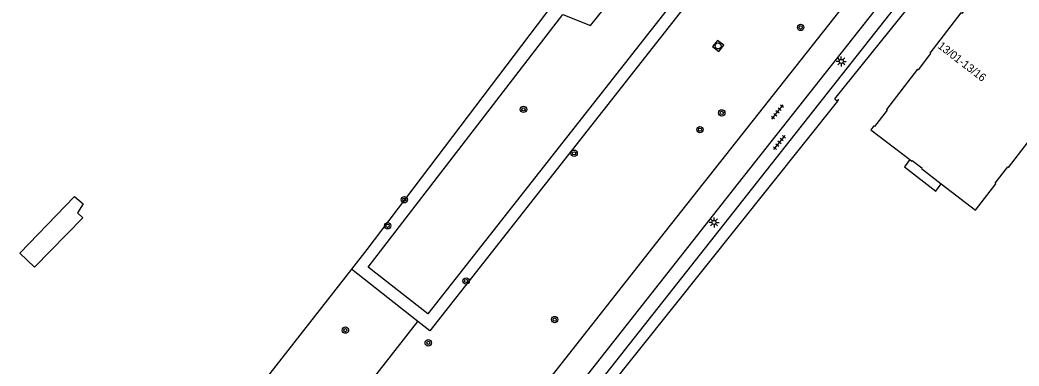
# Model space of a CAD drawing. Extents: x 126000 to 131009, y 393000 to 395500.
# Drawn here: x 130675.9 to 130800.8, y 394769.7 to 394813 of the extents above; entities that cross this region are included whole.
import ezdxf

# ---------------------------------------------------------------- set-up
doc = ezdxf.new("R2010")
doc.units = 0
for name, color, linetype in [('gg-afsc-erfafscheiding', 7, 'Continuous'), ('gg-afsc-hekwerk', 7, 'Continuous'), ('gg-anno-huisnummerreeks BGT', 7, 'Continuous'), ('gg-bbg-gedigitaliseerde bijgebouw', 7, 'Continuous'), ('gg-bbg-hoofdgebouw', 7, 'Continuous'), ('gg-bbg-toegangstrap', 7, 'Continuous'), ('gg-knt-verharding', 7, 'Continuous'), ('gt-grn-groengrens', 7, 'Continuous'), ('gt-symb-boom', 7, 'Continuous'), ('gt-symb-lichtmast', 7, 'Continuous'), ('gt-symb-rioolschacht', 7, 'Continuous'), ('gt-symb-tegel verharding', 7, 'Continuous')]:
    doc.layers.add(name, color=color, linetype=linetype)

# ---------------------------------------------------------------- blocks, each defined once
blk = doc.blocks.new('gt0-BOOM')
at = {"layer": 'gt-symb-boom'}
for radius in [0.4, 0.2]:
    blk.add_circle((0, 0), radius, dxfattribs=at)
blk = doc.blocks.new('gt0-LMAST')
at = {"layer": 'gt-symb-lichtmast'}
for p, q in [((-0.18, 0.17), (-0.45, 0.44)), ((0, 0.25), (0, 0.62)), ((0.17, 0.17), (0.44, 0.44)), ((-0.25, 0), (-0.63, 0)), ((-0.18, -0.18), (-0.45, -0.45)), ((0, -0.25), (0, -0.63)), ((0.44, -0.45), (0.17, -0.18)), ((0.25, 0), (0.62, 0))]:
    blk.add_line(p, q, dxfattribs=at)
blk.add_circle((0, 0), 0.25, dxfattribs=at)
blk = doc.blocks.new('gt0-RS')
at = {"layer": 'gt-symb-rioolschacht'}
blk.add_lwpolyline([(-0.5, -0.5), (0.5, -0.5), (0.5, 0.5), (-0.5, 0.5)], close=True, dxfattribs=at)
blk.add_circle((0, 0), 0.375, dxfattribs=at)
blk = doc.blocks.new('gt0-TEG1')
at = {"layer": 'gt-symb-tegel verharding'}
for p, q in [((-1.12, 0), (1.12, 0)), ((-0.9, -0.25), (-0.9, 0.25)), ((-0.45, -0.25), (-0.45, 0.25)), ((0, -0.25), (0, 0.25)), ((0.45, -0.25), (0.45, 0.25)), ((0.9, -0.25), (0.9, 0.25))]:
    blk.add_line(p, q, dxfattribs=at)

msp = doc.modelspace()

# ---------------------------------------------------------------- linework, layer by layer
at = {"layer": 'gg-afsc-erfafscheiding'}
for q in [(130804.18, 394836.04), (130778.11, 394802.88)]:
    msp.add_line((130777.76, 394803.15), q, dxfattribs=at)
at = {"layer": 'gg-afsc-hekwerk'}
for p, q in [((130778.11, 394802.88), (130778.28, 394803.1)), ((130717.35, 394781.84), (130685.13, 394740.73))]:
    msp.add_line(p, q, dxfattribs=at)
for points in [[(130742.77, 394814.81), (130742.51, 394815.01), (130719.29, 394784.32), (130717.35, 394781.84)], [(130778.11, 394802.88), (130740.83, 394756.12), (130729.32, 394741.14), (130789.54, 394739.86)]]:
    msp.add_lwpolyline(points, dxfattribs=at)
at = {"layer": 'gg-bbg-gedigitaliseerde bijgebouw'}
msp.add_lwpolyline([(130683.77, 394788.27), (130677.73, 394782.1), (130675.93, 394783.86), (130682.76, 394790.95), (130683.81, 394790.02), (130683.11, 394788.91), (130683.77, 394788.27)], dxfattribs=at)
at = {"layer": 'gg-bbg-hoofdgebouw'}
for points in [[(130802.67, 394818.2), (130799, 394821.02), (130795.11, 394815.96), (130795.2, 394815.89), (130793.63, 394813.85), (130793.54, 394813.92), (130789.67, 394808.89), (130789.75, 394808.83), (130788.18, 394806.78), (130788.09, 394806.85), (130784.22, 394801.82), (130784.31, 394801.75), (130782.74, 394799.7), (130782.65, 394799.78), (130782.28, 394799.3), (130787.15, 394795.56)], [(130791.08, 394792.54), (130795.36, 394789.23), (130797.9, 394792.52), (130797.8, 394792.6), (130799.39, 394794.66), (130799.49, 394794.58), (130801.99, 394797.83), (130801.89, 394797.91), (130803.46, 394799.94), (130803.55, 394799.86), (130806.07, 394803.12), (130805.97, 394803.2), (130807.54, 394805.24), (130807.64, 394805.17), (130810.16, 394808.43), (130810.06, 394808.51), (130811.64, 394810.55), (130811.73, 394810.48), (130812.08, 394810.93), (130807.66, 394814.34), (130808.86, 394815.88), (130809.01, 394820.97)], [(130787.15, 394795.56), (130787.38, 394795.38), (130787.43, 394795.44), (130788.64, 394794.51), (130788.6, 394794.45), (130791.08, 394792.54)]]:
    msp.add_lwpolyline(points, dxfattribs=at)
at = {"layer": 'gg-bbg-toegangstrap'}
msp.add_lwpolyline([(130787.15, 394795.56), (130786.47, 394794.67), (130790.38, 394791.63), (130791.08, 394792.54)], dxfattribs=at)
at = {"layer": 'gg-knt-verharding'}
for points in [[(130734.97, 394759.06), (130755.97, 394785.76), (130824.43, 394872.49)], [(130802.18, 394836.1), (130736.82, 394753.11), (130731.29, 394745.56), (130727.61, 394740.12), (130726.57, 394738.62), (130725.59, 394737.09)], [(130737.67, 394756.94), (130765.73, 394792.6), (130799.19, 394835.01)]]:
    msp.add_lwpolyline(points, dxfattribs=at)
at = {"layer": 'gt-grn-groengrens'}
for p, q in [((130725.65, 394775.31), (130717.35, 394781.84)), ((130698.19, 394740.27), (130725.65, 394775.31))]:
    msp.add_line(p, q, dxfattribs=at)
for points in [[(130759.72, 394833.23), (130800.76, 394885.55), (130789.72, 394895.21), (130790.76, 394895.04), (130793.29, 394894.69), (130796.12, 394894.39), (130796.47, 394894.33), (130797.62, 394894.05), (130798.46, 394893.68), (130798.92, 394893.43), (130799.64, 394892.96), (130807.74, 394886.11), (130811.1, 394883.45), (130726.89, 394776.25), (130719.43, 394782.11), (130743.77, 394813.72), (130747.24, 394812.35), (130756.03, 394823.24), (130756.5, 394822.92), (130756.77, 394823.29), (130760.47, 394828.01), (130758.01, 394830.06), (130760.22, 394832.79), (130759.72, 394833.23)], [(130813.19, 394883.68), (130727.14, 394774.14), (130725.65, 394775.31)]]:
    msp.add_lwpolyline(points, dxfattribs=at)

# ---------------------------------------------------------------- block references
at = {"layer": 'gt-symb-boom'}
for p in [(130773.5, 394812.09), (130738.86, 394801.84), (130763.64, 394801.4), (130760.92, 394799.3), (130745.19, 394796.35), (130723.97, 394790.54), (130721.88, 394787.28), (130731.69, 394780.37), (130742.76, 394775.55), (130716.6, 394774.23), (130726.96, 394772.64)]:
    msp.add_blockref('gt0-BOOM', p, dxfattribs=at)
at = {"layer": 'gt-symb-lichtmast'}
for p in [(130778.58, 394807.84), (130762.68, 394787.71)]:
    msp.add_blockref('gt0-LMAST', p, dxfattribs=at)
at = {"layer": 'gt-symb-rioolschacht', "rotation": 51.74298312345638}
msp.add_blockref('gt0-RS', (130763.19, 394809.77), dxfattribs=at)
at = {"layer": 'gt-symb-tegel verharding'}
for p, rotation in [((130770.61, 394801.51), 51.74298312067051), ((130770.86, 394797.7), 51.74298312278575)]:
    msp.add_blockref('gt0-TEG1', p, dxfattribs=dict(at, rotation=rotation))

# ---------------------------------------------------------------- texts
at = {"layer": 'gg-anno-huisnummerreeks BGT'}
msp.add_text('13/01-13/16', height=1, rotation=322.4, dxfattribs=at).set_placement((130790.55, 394809.6))

doc.saveas('drawing.dxf')
